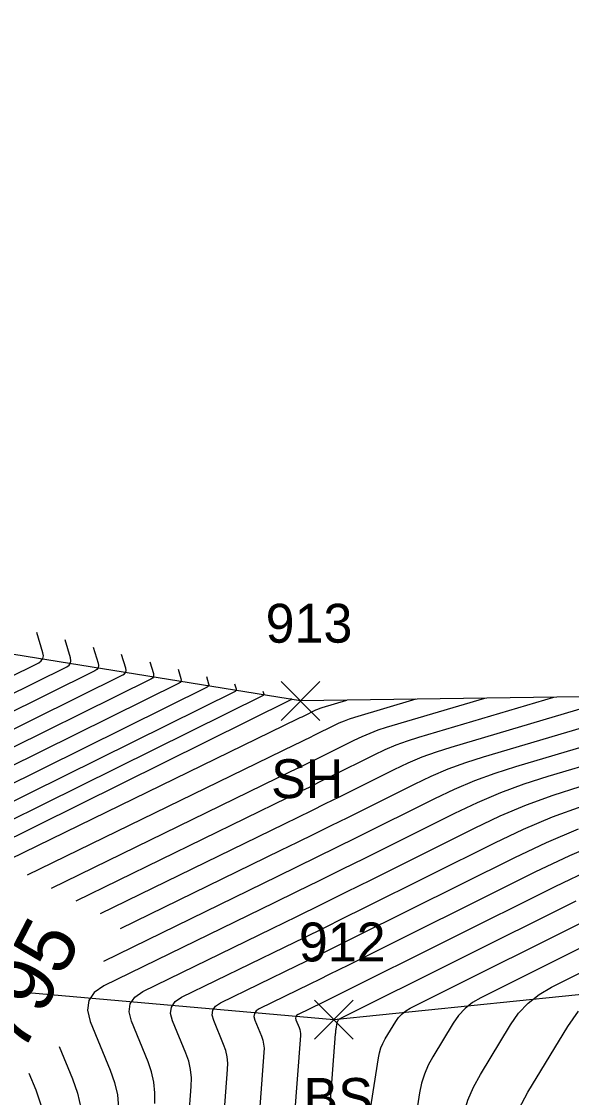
# Model space of a CAD drawing. Extents: x 1650836 to 1652450, y 332578 to 333908.
# Drawn here: x 1652087.3 to 1652115.5, y 332874.3 to 332929.7 of the extents above; entities that cross this region are included whole.
import ezdxf

# ---------------------------------------------------------------- set-up
doc = ezdxf.new("R2010")
doc.units = 0
for name, color, linetype in [('L_A', 7, 'Continuous'), ('L_I', 7, 'Continuous'), ('L_TIC', 7, 'Continuous'), ('LELB', 7, 'Continuous'), ('LSOGCMA', 7, 'Continuous'), ('LSOGCMA_T', 7, 'Continuous'), ('LSOGCMI', 7, 'Continuous'), ('LSOGP', 7, 'Continuous')]:
    doc.layers.add(name, color=color, linetype=linetype)

msp = doc.modelspace()

# ---------------------------------------------------------------- linework, layer by layer
at = {"layer": 'L_TIC'}
for points in [[(1652100.604, 332893.697), (1652102.604, 332895.697)], [(1652102.604, 332893.697), (1652100.604, 332895.697)], [(1652102.316, 332877.294), (1652104.316, 332879.294)], [(1652104.316, 332877.294), (1652102.316, 332879.294)]]:
    msp.add_lwpolyline(points, dxfattribs=at)
at = {"layer": 'LELB'}
msp.add_lwpolyline([(1652146.567, 332884.053), (1652131.516, 332881.175), (1652103.316, 332878.294), (1652074.733, 332880.815), (1652057.387, 332879.464), (1652029.043, 332873.607), (1652021.327, 332871.103)], dxfattribs=at)
at = {"layer": 'LSOGCMA'}
for points in [[(1652093.854, 332896.706), (1652094.035, 332896.112), (1652094.05, 332896.02), (1652094.034, 332895.941), (1652093.987, 332895.875), (1652093.91, 332895.822), (1652076.026, 332886.964), (1652075.413, 332886.666), (1652074.796, 332886.374), (1652074.176, 332886.091), (1652073.551, 332885.816), (1652070.928, 332884.678), (1652070.387, 332884.401), (1652069.896, 332884.061), (1652069.456, 332883.657), (1652069.066, 332883.191), (1652067.608, 332881.199), (1652067.306, 332880.688), (1652067.13, 332880.152), (1652067.08, 332879.589), (1652067.155, 332879.001), (1652068.125, 332874.78)], [(1652091.323, 332883.761), (1652100.774, 332888.368), (1652101.483, 332888.714), (1652102.191, 332889.062), (1652102.898, 332889.412), (1652103.604, 332889.764), (1652106.428, 332891.173), (1652107.14, 332891.509), (1652107.865, 332891.814), (1652108.603, 332892.086), (1652109.353, 332892.326), (1652118.178, 332894.938)], [(1652104.862, 332871.503), (1652105.611, 332876.339), (1652105.663, 332876.593), (1652105.739, 332876.839), (1652105.839, 332877.076), (1652105.963, 332877.304), (1652106.505, 332878.2), (1652106.653, 332878.411), (1652106.826, 332878.594), (1652107.023, 332878.751), (1652107.245, 332878.882), (1652117.587, 332884.044)]]:
    msp.add_lwpolyline(points, dxfattribs=at)
at = {"layer": 'LSOGCMI'}
for points in [[(1652076.896, 332891.101), (1652088.135, 332896.667), (1652088.27, 332896.759), (1652088.352, 332896.874), (1652088.38, 332897.013), (1652088.354, 332897.174), (1652088.038, 332898.213)], [(1652076.679, 332890.067), (1652089.579, 332896.456), (1652089.7, 332896.538), (1652089.772, 332896.641), (1652089.797, 332896.765), (1652089.774, 332896.909), (1652089.492, 332897.836)], [(1652090.946, 332897.459), (1652091.194, 332896.643), (1652091.215, 332896.516), (1652091.193, 332896.408), (1652091.129, 332896.317), (1652091.022, 332896.245), (1652076.461, 332889.033), (1652075.642, 332888.633), (1652074.817, 332888.244), (1652073.988, 332887.866), (1652073.154, 332887.498), (1652069.648, 332885.977), (1652068.925, 332885.607), (1652068.27, 332885.152), (1652067.681, 332884.613), (1652067.16, 332883.99), (1652065.212, 332881.329), (1652064.808, 332880.646), (1652064.573, 332879.929), (1652064.506, 332879.177), (1652064.607, 332878.39), (1652065.539, 332874.33), (1652065.586, 332873.935), (1652065.566, 332873.774)], [(1652066.892, 332874.295), (1652065.881, 332878.695), (1652065.793, 332879.383), (1652065.852, 332880.04), (1652066.057, 332880.667), (1652066.41, 332881.264), (1652068.113, 332883.591), (1652068.569, 332884.135), (1652069.083, 332884.607), (1652069.656, 332885.004), (1652070.288, 332885.328), (1652073.353, 332886.657), (1652074.082, 332886.978), (1652074.807, 332887.309), (1652075.527, 332887.649), (1652076.244, 332887.999), (1652092.466, 332896.034), (1652092.558, 332896.096), (1652092.613, 332896.174), (1652092.632, 332896.268), (1652092.615, 332896.378), (1652092.4, 332897.083)], [(1652095.308, 332896.329), (1652095.455, 332895.846), (1652095.467, 332895.771), (1652095.454, 332895.707), (1652095.416, 332895.654), (1652095.354, 332895.611), (1652075.809, 332885.93), (1652075.299, 332885.682), (1652074.785, 332885.44), (1652074.269, 332885.204), (1652073.75, 332884.975), (1652071.568, 332884.028), (1652071.118, 332883.798), (1652070.709, 332883.515), (1652070.343, 332883.179), (1652070.019, 332882.792), (1652068.806, 332881.135), (1652068.555, 332880.71), (1652068.409, 332880.263), (1652068.367, 332879.795), (1652068.429, 332879.306), (1652069.357, 332875.265)], [(1652096.762, 332895.952), (1652096.875, 332895.581), (1652096.885, 332895.523), (1652096.875, 332895.474), (1652096.846, 332895.433), (1652096.797, 332895.4), (1652075.591, 332884.896), (1652075.184, 332884.698), (1652074.775, 332884.505), (1652074.363, 332884.317), (1652073.949, 332884.134), (1652072.207, 332883.379), (1652071.848, 332883.195), (1652071.523, 332882.969), (1652071.231, 332882.702), (1652070.972, 332882.392), (1652070.004, 332881.07), (1652069.804, 332880.731), (1652069.687, 332880.375), (1652069.654, 332880.001), (1652069.704, 332879.611), (1652070.59, 332875.75)], [(1652098.217, 332895.575), (1652098.296, 332895.315), (1652098.302, 332895.275), (1652098.295, 332895.24), (1652098.275, 332895.212), (1652098.241, 332895.189), (1652075.374, 332883.862), (1652075.07, 332883.714), (1652074.764, 332883.57), (1652074.457, 332883.43), (1652074.147, 332883.293), (1652072.847, 332882.729), (1652072.579, 332882.592), (1652072.336, 332882.423), (1652072.118, 332882.224), (1652071.925, 332881.992), (1652071.202, 332881.006), (1652071.053, 332880.752), (1652070.965, 332880.486), (1652070.94, 332880.208), (1652070.978, 332879.916), (1652073.637, 332868.337)], [(1652099.671, 332895.198), (1652099.716, 332895.05), (1652099.72, 332895.027), (1652099.716, 332895.007), (1652099.704, 332894.99), (1652099.685, 332894.977), (1652075.156, 332882.828), (1652074.955, 332882.73), (1652074.753, 332882.635), (1652074.55, 332882.542), (1652074.346, 332882.452), (1652073.487, 332882.08), (1652073.31, 332881.989), (1652073.149, 332881.878), (1652073.005, 332881.746), (1652072.878, 332881.593), (1652072.4, 332880.941), (1652072.301, 332880.774), (1652072.244, 332880.598), (1652072.227, 332880.414), (1652072.252, 332880.221), (1652073.784, 332873.552)], [(1652090.063, 332884.415), (1652100.952, 332889.723), (1652101.509, 332889.995), (1652102.065, 332890.269), (1652102.621, 332890.544), (1652103.176, 332890.82), (1652105.395, 332891.928), (1652105.955, 332892.192), (1652106.524, 332892.431), (1652107.104, 332892.645), (1652107.694, 332892.833), (1652114.629, 332894.886)], [(1652128.824, 332895.093), (1652114.33, 332890.803), (1652113.098, 332890.409), (1652111.887, 332889.962), (1652110.696, 332889.462), (1652109.526, 332888.91), (1652104.889, 332886.595), (1652103.729, 332886.018), (1652102.568, 332885.444), (1652101.405, 332884.872), (1652100.241, 332884.303), (1652091.49, 332880.037), (1652090.991, 332879.7), (1652090.708, 332879.28), (1652090.641, 332878.778), (1652090.79, 332878.195), (1652091.821, 332875.695), (1652092.041, 332875.063), (1652092.183, 332874.42), (1652092.248, 332873.764)], [(1652125.275, 332895.041), (1652112.671, 332891.31), (1652111.599, 332890.968), (1652110.546, 332890.579), (1652109.511, 332890.145), (1652108.494, 332889.664), (1652104.461, 332887.652), (1652103.452, 332887.15), (1652102.442, 332886.65), (1652101.431, 332886.153), (1652100.419, 332885.658), (1652091.469, 332881.295)], [(1652092.351, 332882.993), (1652100.596, 332887.013), (1652101.457, 332887.433), (1652102.317, 332887.856), (1652103.175, 332888.281), (1652104.033, 332888.708), (1652107.461, 332890.419), (1652108.325, 332890.827), (1652109.206, 332891.196), (1652110.101, 332891.527), (1652111.012, 332891.818), (1652121.727, 332894.989)], [(1652074.939, 332881.794), (1652101.128, 332894.766), (1652101.133, 332894.769), (1652101.136, 332894.773), (1652101.137, 332894.778), (1652101.136, 332894.784), (1652101.125, 332894.821)], [(1652079.112, 332870.471), (1652075.975, 332878.076), (1652075.649, 332879.351), (1652075.795, 332880.446), (1652076.413, 332881.362), (1652077.503, 332882.098), (1652101.485, 332893.788), (1652101.587, 332893.838), (1652101.688, 332893.888), (1652101.79, 332893.938), (1652101.891, 332893.988), (1652102.297, 332894.191), (1652102.399, 332894.239), (1652102.503, 332894.283), (1652102.609, 332894.322), (1652102.716, 332894.356), (1652103.983, 332894.731)], [(1652107.532, 332894.783), (1652104.376, 332893.849), (1652104.107, 332893.763), (1652103.843, 332893.665), (1652103.584, 332893.557), (1652103.329, 332893.436), (1652102.319, 332892.932), (1652102.067, 332892.807), (1652101.814, 332892.681), (1652101.561, 332892.557), (1652101.307, 332892.433), (1652087.543, 332885.724)], [(1652088.803, 332885.069), (1652101.129, 332891.078), (1652101.535, 332891.276), (1652101.94, 332891.475), (1652102.344, 332891.675), (1652102.748, 332891.876), (1652104.362, 332892.682), (1652104.769, 332892.874), (1652105.184, 332893.048), (1652105.606, 332893.204), (1652106.035, 332893.341), (1652111.081, 332894.834)], [(1652094.108, 332873.975), (1652094.118, 332874.53), (1652094.064, 332875.075), (1652093.946, 332875.609), (1652093.764, 332876.134), (1652092.907, 332878.211), (1652092.782, 332878.697), (1652092.838, 332879.114), (1652093.073, 332879.462), (1652093.488, 332879.743), (1652100.142, 332882.986), (1652101.419, 332883.61), (1652102.694, 332884.237), (1652103.967, 332884.867), (1652105.239, 332885.5), (1652110.559, 332888.156), (1652111.882, 332888.78), (1652113.227, 332889.345), (1652114.596, 332889.85), (1652115.989, 332890.295)], [(1652095.497, 332868.406), (1652095.98, 332874.853), (1652095.988, 332875.295), (1652095.945, 332875.729), (1652095.851, 332876.155), (1652095.706, 332876.573), (1652095.023, 332878.228), (1652094.924, 332878.615), (1652094.968, 332878.947), (1652095.156, 332879.225), (1652095.487, 332879.448), (1652100.787, 332882.032), (1652101.804, 332882.529), (1652102.82, 332883.029), (1652103.835, 332883.531), (1652104.848, 332884.035), (1652111.592, 332887.401), (1652113.067, 332888.098), (1652114.568, 332888.727), (1652116.095, 332889.291)], [(1652097.266, 332867.913), (1652097.852, 332875.731), (1652097.858, 332876.061), (1652097.826, 332876.384), (1652097.756, 332876.701), (1652097.648, 332877.012), (1652097.14, 332878.245), (1652097.066, 332878.533), (1652097.099, 332878.78), (1652097.238, 332878.987), (1652097.485, 332879.154), (1652101.433, 332881.078), (1652102.19, 332881.448), (1652102.947, 332881.821), (1652103.703, 332882.194), (1652104.457, 332882.57), (1652112.625, 332886.647), (1652114.252, 332887.415), (1652115.908, 332888.11)], [(1652117.249, 332887.493), (1652115.438, 332886.733), (1652113.658, 332885.892), (1652104.066, 332881.105), (1652103.57, 332880.858), (1652103.073, 332880.612), (1652102.576, 332880.368), (1652102.078, 332880.124), (1652099.483, 332878.859), (1652099.321, 332878.75), (1652099.229, 332878.614), (1652099.208, 332878.451), (1652099.256, 332878.262), (1652099.59, 332877.452), (1652099.661, 332877.247), (1652099.707, 332877.039), (1652099.729, 332876.826), (1652099.725, 332876.609), (1652099.027, 332867.304)], [(1652116.623, 332886.05), (1652114.691, 332885.138), (1652103.675, 332879.64), (1652103.438, 332879.522), (1652103.2, 332879.404), (1652102.962, 332879.287), (1652102.724, 332879.17), (1652101.481, 332878.565), (1652101.404, 332878.512), (1652101.36, 332878.447), (1652101.349, 332878.37), (1652101.372, 332878.279), (1652101.533, 332877.891), (1652101.567, 332877.793), (1652101.589, 332877.693), (1652101.599, 332877.591), (1652101.597, 332877.488), (1652100.788, 332866.695)], [(1652102.548, 332866.086), (1652103.409, 332877.562), (1652103.414, 332877.625), (1652103.421, 332877.687), (1652103.428, 332877.75), (1652103.437, 332877.812), (1652103.489, 332878.147), (1652103.493, 332878.166), (1652103.499, 332878.185), (1652103.507, 332878.203), (1652103.516, 332878.22), (1652103.557, 332878.287), (1652103.568, 332878.303), (1652103.581, 332878.317), (1652103.596, 332878.329), (1652103.613, 332878.339), (1652115.786, 332884.415)], [(1652119.388, 332883.673), (1652110.877, 332879.425), (1652110.45, 332879.174), (1652110.07, 332878.872), (1652109.738, 332878.518), (1652109.453, 332878.113), (1652108.409, 332876.388), (1652108.171, 332875.949), (1652107.979, 332875.493), (1652107.833, 332875.02), (1652107.733, 332874.53), (1652106.281, 332865.168), (1652106.277, 332865.094), (1652106.287, 332865.024), (1652106.311, 332864.957), (1652106.349, 332864.894), (1652106.531, 332864.649), (1652106.578, 332864.589), (1652106.628, 332864.532), (1652106.68, 332864.477), (1652106.736, 332864.425), (1652113.38, 332858.6), (1652114.494, 332857.6), (1652115.582, 332856.573)], [(1652115.588, 332858.051), (1652114.827, 332858.735), (1652110.702, 332862.352), (1652110.461, 332862.575), (1652110.233, 332862.809), (1652110.018, 332863.056), (1652109.816, 332863.314), (1652109.033, 332864.371), (1652108.868, 332864.643), (1652108.765, 332864.93), (1652108.723, 332865.232), (1652108.743, 332865.549), (1652109.855, 332872.722), (1652110.003, 332873.447), (1652110.219, 332874.147), (1652110.504, 332874.822), (1652110.856, 332875.473), (1652112.402, 332878.025), (1652112.823, 332878.625), (1652113.315, 332879.149), (1652113.877, 332879.597), (1652114.509, 332879.968), (1652121.189, 332883.302)], [(1652116.274, 332858.87), (1652114.62, 332860.32), (1652114.217, 332860.693), (1652113.836, 332861.085), (1652113.477, 332861.497), (1652113.139, 332861.929), (1652111.718, 332863.848), (1652111.426, 332864.329), (1652111.244, 332864.836), (1652111.169, 332865.37), (1652111.204, 332865.931), (1652111.977, 332870.914), (1652112.173, 332871.874), (1652112.46, 332872.801), (1652112.836, 332873.695), (1652113.303, 332874.557), (1652115.35, 332877.938), (1652115.908, 332878.733)], [(1652089.195, 332876.915), (1652089.879, 332875.255), (1652090.136, 332874.518), (1652090.302, 332873.765), (1652090.378, 332872.999), (1652090.364, 332872.218), (1652090.068, 332868.276), (1652090.095, 332867.396), (1652090.313, 332866.594), (1652090.722, 332865.871), (1652091.322, 332865.227), (1652099.955, 332857.724), (1652100.865, 332856.933), (1652101.773, 332856.141), (1652102.681, 332855.347), (1652103.588, 332854.553), (1652107.213, 332851.375), (1652108.109, 332850.569), (1652108.985, 332849.743), (1652109.841, 332848.896), (1652110.676, 332848.028), (1652115.988, 332842.374)], [(1652116.088, 332840.751), (1652114.964, 332841.922), (1652109.873, 332847.341), (1652109.073, 332848.173), (1652108.253, 332848.985), (1652107.413, 332849.777), (1652106.554, 332850.548), (1652103.08, 332853.595), (1652102.211, 332854.356), (1652101.341, 332855.116), (1652100.47, 332855.876), (1652099.598, 332856.634), (1652089.375, 332865.519), (1652088.84, 332866.093), (1652088.476, 332866.736), (1652088.282, 332867.449), (1652088.259, 332868.233), (1652088.504, 332871.507), (1652088.519, 332872.318), (1652088.44, 332873.114), (1652088.267, 332873.895), (1652088.001, 332874.661), (1652087.642, 332875.532)]]:
    msp.add_lwpolyline(points, dxfattribs=at)
at = {"layer": 'LSOGP'}
msp.add_lwpolyline([(1652322.392, 332778.396), (1652286.244, 332816.269), (1652278.684, 332833.467), (1652279.741, 332838.109), (1652281.376, 332840.252), (1652284.715, 332848.326), (1652266.979, 332860.629), (1652252.966, 332867.026), (1652234.442, 332886.186), (1652219.944, 332895.981), (1652193.017, 332893.494), (1652163.094, 332891.822), (1652141.158, 332895.272), (1652101.604, 332894.697), (1652074.965, 332899.016), (1652042.229, 332910.088), (1652009.557, 332917.982), (1651992.258, 332920.35), (1651945.495, 332936.417)], dxfattribs=at)

# ---------------------------------------------------------------- texts
at = {"layer": 'L_A'}
for s, p in [('SH', (1652100.092, 332889.697)), ('BS', (1652101.757, 332873.294))]:
    msp.add_text(s, height=2, dxfattribs=at).set_placement(p)
at = {"layer": 'L_I'}
for s, p in [('913', (1652099.809, 332897.697)), ('912', (1652101.521, 332881.294))]:
    msp.add_text(s, height=2, dxfattribs=at).set_placement(p)
at = {"layer": 'LSOGCMA_T'}
msp.add_text('795', height=3, rotation=62.5584, dxfattribs=at).set_placement((1652087.278, 332876.479))

doc.saveas('drawing.dxf')
